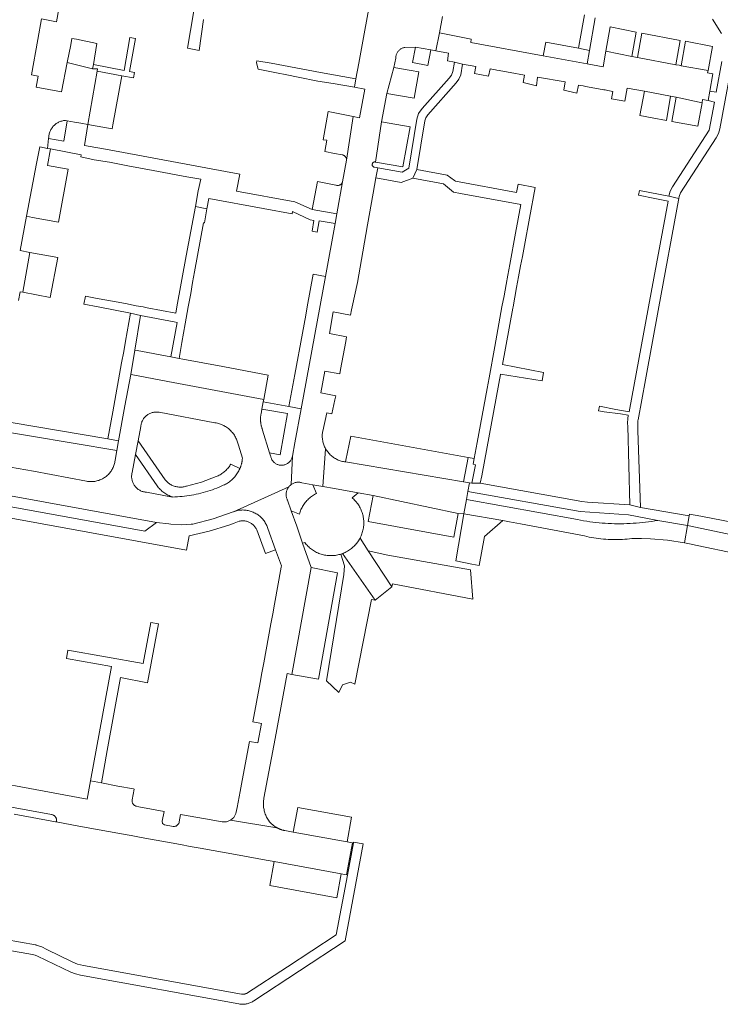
# Model space of a CAD drawing. Extents: x 146402 to 164798, y 455483 to 464134.
# Tile 293 of 575: x 158087 to 158214, y 460124 to 460302. Entities that reach past the tile are written whole.
import ezdxf

# ---------------------------------------------------------------- set-up
doc = ezdxf.new("R2010")
doc.units = 0
doc.header["$LTSCALE"] = 0.2
for name, color, linetype, lineweight in [('B-XX-VH-VERHARDING_ASFALT-GV', 252, 'CONTINUOUS', 18), ('B-XX-VH-VERHARDING_BETONSTRAATSTEEN-GV', 252, 'CONTINUOUS', 18), ('B-XX-VH-VERHARDING_TEGEL-GV', 252, 'CONTINUOUS', 18)]:
    doc.layers.add(name, color=color, linetype=linetype, lineweight=lineweight)

msp = doc.modelspace()

# ---------------------------------------------------------------- linework, layer by layer
at = {"layer": 'B-XX-VH-VERHARDING_ASFALT-GV'}
for points in [[(158187.984, 460211.589), (158167.933, 460215.227), (158167.478, 460212.655), (158174.467, 460211.424), (158175.672, 460211.212), (158177.696, 460210.815), (158189.25, 460208.637), (158189.67, 460208.538), (158190.091, 460208.448), (158190.514, 460208.365), (158190.939, 460208.29), (158191.365, 460208.222), (158191.791, 460208.163), (158192.22, 460208.112), (158192.648, 460208.068), (158193.078, 460208.033), (158193.508, 460208.006), (158193.939, 460207.986), (158194.37, 460207.975), (158194.801, 460207.971), (158195.232, 460207.976), (158195.663, 460207.988), (158196.093, 460208.009), (158196.524, 460208.037), (158196.953, 460208.074), (158197.382, 460208.118), (158197.81, 460208.17), (158197.903, 460208.183), (158199.53, 460208.182), (158201.156, 460208.126), (158204.232, 460207.871), (158207.286, 460207.42), (158207.836, 460210.541), (158202.502, 460211.457), (158202.481, 460211.453), (158201.928, 460211.359), (158201.374, 460211.273), (158200.819, 460211.194), (158200.262, 460211.124), (158199.705, 460211.061), (158199.147, 460211.006), (158198.588, 460210.959), (158198.029, 460210.921), (158197.469, 460210.89), (158196.908, 460210.867), (158196.348, 460210.853), (158195.787, 460210.846), (158195.226, 460210.847), (158194.666, 460210.856), (158194.105, 460210.874), (158193.545, 460210.899), (158192.985, 460210.932), (158192.426, 460210.973), (158191.867, 460211.023), (158191.309, 460211.08), (158190.752, 460211.145), (158190.196, 460211.218), (158189.641, 460211.299), (158189.087, 460211.388), (158188.535, 460211.484)], [(158219.603, 460208.068), (158207.836, 460210.541), (158207.286, 460207.42), (158208.227, 460207.22), (158209.578, 460206.934), (158216.531, 460205.46), (158217.346, 460205.288), (158219.08, 460204.92), (158219.112, 460205.112)]]:
    msp.add_lwpolyline(points, close=True, dxfattribs=at)
at = {"layer": 'B-XX-VH-VERHARDING_BETONSTRAATSTEEN-GV'}
for points in [[(158087.01, 460251.16), (158087.31, 460252.76), (158087.813, 460252.664), (158089.078, 460259.858), (158087.31, 460260.19), (158088.46, 460266.39), (158090.31, 460275.91), (158090.87, 460278.91), (158092.249, 460278.655), (158092.48, 460280.43), (158092.48, 460280.504), (158092.486, 460280.665), (158092.499, 460280.825), (158092.521, 460280.984), (158092.55, 460281.142), (158092.587, 460281.299), (158092.633, 460281.454), (158092.685, 460281.606), (158092.745, 460281.755), (158092.813, 460281.901), (158092.887, 460282.043), (158092.969, 460282.182), (158093.058, 460282.317), (158093.153, 460282.446), (158093.254, 460282.571), (158093.361, 460282.691), (158093.475, 460282.806), (158093.593, 460282.914), (158093.717, 460283.016), (158093.846, 460283.113), (158093.98, 460283.202), (158094.118, 460283.285), (158094.26, 460283.361), (158094.405, 460283.43), (158094.554, 460283.492), (158094.705, 460283.546), (158094.859, 460283.592), (158095.016, 460283.631), (158095.174, 460283.662), (158095.333, 460283.685), (158095.493, 460283.7), (158095.824, 460283.639), (158097.13, 460283.4), (158098.303, 460283.195), (158099.564, 460282.974), (158101.22, 460292.57), (158101.29, 460293.01), (158101.11, 460293.04), (158100.41, 460293.04), (158095.833, 460294.177), (158094.79, 460288.88), (158090.24, 460289.69), (158090.61, 460291.69), (158089.38, 460291.92), (158090.522, 460298.339), (158091.18, 460302.04), (158093.87, 460301.53), (158097.69, 460322.78)], [(158150.42, 460304.56), (158149.451, 460299.337), (158148.472, 460294.025), (158147.95, 460291.19), (158147.688, 460289.679), (158149.59, 460289.35), (158148.62, 460284.16), (158147.45, 460284.397), (158146.274, 460276.516), (158145.559, 460272.58), (158144.51, 460266.82), (158144.2, 460265.05), (158142.45, 460255.531), (158138.07, 460231.62), (158136.95, 460225.45), (158136.508, 460223.054), (158136.503, 460223.025), (158136.298, 460217.94), (158136.409, 460218.014), (158136.524, 460218.08), (158136.644, 460218.14), (158136.766, 460218.193), (158136.892, 460218.238), (158137.02, 460218.275), (158137.15, 460218.305), (158137.282, 460218.327), (158137.414, 460218.341), (158137.547, 460218.347), (158137.681, 460218.345), (158137.814, 460218.335), (158137.946, 460218.317), (158138.077, 460218.292), (158138.206, 460218.258), (158140.207, 460217.9), (158141.994, 460217.581), (158142.498, 460224.393), (158142.406, 460224.564), (158142.321, 460224.739), (158142.243, 460224.918), (158142.172, 460225.099), (158142.11, 460225.283), (158142.054, 460225.47), (158142.007, 460225.659), (158141.967, 460225.849), (158141.935, 460226.041), (158141.911, 460226.234), (158141.895, 460226.428), (158141.887, 460226.623), (158141.887, 460226.817), (158141.895, 460227.012), (158141.911, 460227.206), (158141.935, 460227.399), (158141.967, 460227.591), (158142.696, 460230.896), (158143.641, 460230.702), (158144.166, 460233.221), (158144.32, 460233.96), (158141.63, 460234.47), (158142.34, 460238.38), (158145.05, 460237.9), (158145.2, 460238.719), (158146.126, 460243.778), (158146.28, 460244.62), (158143.17, 460245.18), (158143.88, 460249.12), (158146.99, 460248.55), (158147.186, 460249.461), (158147.301, 460249.999), (158148.246, 460254.397), (158149.228, 460259.971), (158150.08, 460264.813), (158151.099, 460270.586), (158151.58, 460273.32), (158151.902, 460275.135), (158151.312, 460275.25), (158151.278, 460275.256), (158151.219, 460275.274), (158151.162, 460275.299), (158151.109, 460275.331), (158151.061, 460275.369), (158151.018, 460275.414), (158150.981, 460275.464), (158150.951, 460275.518), (158150.928, 460275.575), (158150.913, 460275.635), (158150.905, 460275.696), (158150.906, 460275.758), (158150.914, 460275.82), (158150.93, 460275.879), (158150.954, 460275.936), (158150.985, 460275.99), (158151.023, 460276.039), (158151.066, 460276.083), (158151.115, 460276.121), (158151.169, 460276.152), (158151.226, 460276.176), (158151.285, 460276.193), (158151.347, 460276.201), (158151.409, 460276.202), (158151.47, 460276.195), (158151.53, 460276.18), (158152.59, 460283.43), (158153.55, 460288.58), (158154.84, 460293.25), (158155.162, 460294.93), (158155.162, 460294.954), (158155.166, 460295.08), (158155.179, 460295.205), (158155.199, 460295.328), (158155.227, 460295.451), (158155.263, 460295.571), (158155.307, 460295.688), (158155.358, 460295.803), (158155.416, 460295.914), (158155.481, 460296.022), (158155.553, 460296.125), (158155.631, 460296.223), (158155.716, 460296.316), (158155.806, 460296.403), (158155.901, 460296.484), (158156.001, 460296.56), (158156.106, 460296.628), (158156.216, 460296.69), (158156.329, 460296.745), (158156.445, 460296.792), (158156.564, 460296.832), (158156.685, 460296.865), (158156.808, 460296.889), (158158.73, 460296.94), (158161.52, 460296.42), (158162.424, 460296.25), (158163.04, 460299.5), (158163.62, 460302.49)], [(158078.617, 460217.153), (158111.94, 460211.1), (158114.21, 460210.82), (158114.569, 460210.786), (158116.403, 460210.656), (158118.24, 460210.746), (158118.51, 460210.798), (158122.206, 460211.761), (158125.815, 460213.009), (158125.832, 460213.016), (158135.868, 460217.542), (158135.903, 460217.583), (158135.993, 460217.681), (158136.09, 460217.773), (158136.191, 460217.86), (158136.298, 460217.94), (158136.503, 460223.025), (158136.474, 460222.902), (158136.438, 460222.781), (158136.395, 460222.662), (158136.344, 460222.546), (158136.286, 460222.434), (158136.22, 460222.325), (158136.149, 460222.221), (158136.07, 460222.122), (158135.986, 460222.027), (158135.896, 460221.939), (158135.8, 460221.856), (158135.699, 460221.779), (158135.594, 460221.709), (158135.484, 460221.646), (158135.371, 460221.589), (158135.254, 460221.541), (158135.135, 460221.499), (158135.013, 460221.465), (158134.889, 460221.439), (158134.764, 460221.421), (158134.637, 460221.41), (158134.511, 460221.408), (158134.483, 460221.409), (158134.356, 460221.416), (158134.231, 460221.431), (158134.106, 460221.454), (158133.984, 460221.486), (158133.863, 460221.524), (158133.745, 460221.571), (158133.631, 460221.624), (158133.52, 460221.685), (158133.413, 460221.752), (158133.31, 460221.827), (158133.212, 460221.907), (158133.12, 460221.994), (158133.033, 460222.086), (158132.953, 460222.184), (158132.878, 460222.286), (158132.81, 460222.393), (158132.75, 460222.504), (158132.696, 460222.619), (158132.649, 460222.736), (158132.611, 460222.857), (158132.579, 460222.98), (158132.556, 460223.104), (158132.38, 460223.679), (158131.12, 460227.75), (158131.034, 460228.048), (158131.005, 460228.132), (158130.977, 460228.217), (158130.951, 460228.302), (158130.926, 460228.387), (158130.903, 460228.473), (158130.881, 460228.56), (158130.861, 460228.646), (158130.842, 460228.733), (158130.825, 460228.821), (158130.81, 460228.908), (158130.796, 460228.996), (158130.783, 460229.084), (158130.772, 460229.172), (158130.763, 460229.261), (158130.755, 460229.35), (158130.749, 460229.438), (158130.744, 460229.527), (158130.741, 460229.616), (158130.74, 460229.705), (158130.74, 460229.794), (158130.741, 460229.883), (158130.744, 460229.972), (158130.749, 460230.061), (158130.755, 460230.15), (158130.763, 460230.239), (158130.773, 460230.327), (158130.784, 460230.415), (158130.796, 460230.503), (158130.81, 460230.591), (158130.826, 460230.679), (158130.992, 460231.57), (158131.236, 460232.86), (158131.321, 460233.268), (158115.931, 460236.163), (158114.946, 460236.376), (158107.653, 460237.765), (158107.294, 460237.824), (158106.247, 460232.122), (158105.113, 460225.808), (158104.8, 460224.08), (158104.491, 460222.309), (158104.484, 460222.255), (158104.455, 460222.069), (158104.417, 460221.886), (158104.372, 460221.704), (158104.319, 460221.524), (158104.259, 460221.346), (158104.191, 460221.171), (158104.115, 460220.999), (158104.033, 460220.831), (158103.943, 460220.666), (158103.846, 460220.506), (158103.743, 460220.349), (158103.633, 460220.197), (158103.516, 460220.05), (158103.394, 460219.908), (158103.266, 460219.771), (158103.131, 460219.64), (158102.992, 460219.515), (158102.847, 460219.396), (158102.697, 460219.283), (158102.542, 460219.177), (158102.383, 460219.077), (158102.22, 460218.984), (158102.054, 460218.898), (158101.883, 460218.82), (158101.71, 460218.748), (158101.533, 460218.685), (158101.354, 460218.628), (158101.173, 460218.58), (158100.99, 460218.539), (158100.805, 460218.506), (158100.62, 460218.481), (158100.433, 460218.464), (158100.245, 460218.455), (158100.058, 460218.454), (158099.87, 460218.461), (158099.683, 460218.475), (158099.497, 460218.498), (158099.312, 460218.529), (158089.74, 460220.32), (158085.579, 460221.043)], [(158076.174, 460161.382), (158092.99, 460158.321), (158093.078, 460158.308), (158093.166, 460158.286), (158093.251, 460158.257), (158093.333, 460158.22), (158093.412, 460158.177), (158093.486, 460158.126), (158093.556, 460158.069), (158093.62, 460158.007), (158093.679, 460157.938), (158093.731, 460157.865), (158093.776, 460157.788), (158093.815, 460157.706), (158093.846, 460157.622), (158093.869, 460157.535), (158093.885, 460157.446), (158093.893, 460157.357), (158093.892, 460157.267), (158093.884, 460157.177), (158093.868, 460157.089), (158093.844, 460157.002), (158096.666, 460156.481), (158098.57, 460156.13), (158105.63, 460154.84), (158107.41, 460154.52), (158109.19, 460154.19), (158116.26, 460152.9), (158118.04, 460152.57), (158119.82, 460152.25), (158126.88, 460150.96), (158131.76, 460150.06), (158133.2, 460149.81), (158145.29, 460147.6), (158146.28, 460147.42), (158147.35, 460153.24), (158146.38, 460153.39), (158136.65, 460155.14), (158135.138, 460155.412), (158135.049, 460155.431), (158134.961, 460155.451), (158134.873, 460155.473), (158134.786, 460155.496), (158134.698, 460155.521), (158134.612, 460155.547), (158134.525, 460155.575), (158134.44, 460155.605), (158134.397, 460155.62), (158134.355, 460155.636), (158134.27, 460155.668), (158134.186, 460155.702), (158134.103, 460155.738), (158134.02, 460155.775), (158133.938, 460155.813), (158133.857, 460155.853), (158133.776, 460155.894), (158133.696, 460155.937), (158125.323, 460157.278), (158124.592, 460157.001), (158123.81, 460157), (158120.813, 460157.534), (158116.29, 460158.34), (158116.075, 460157), (158116.069, 460156.967), (158116.049, 460156.881), (158116.021, 460156.798), (158115.985, 460156.717), (158115.943, 460156.64), (158115.893, 460156.567), (158115.837, 460156.499), (158115.775, 460156.436), (158115.708, 460156.379), (158115.636, 460156.329), (158115.559, 460156.285), (158115.479, 460156.248), (158115.396, 460156.219), (158115.311, 460156.197), (158115.224, 460156.184), (158115.136, 460156.178), (158115.047, 460156.18), (158114.96, 460156.19), (158113.38, 460156.47), (158113.065, 460156.707), (158112.992, 460157.094), (158113.31, 460158.89), (158108.77, 460159.734), (158108.362, 460159.819), (158108.314, 460159.829), (158108.228, 460159.853), (158108.146, 460159.885), (158108.066, 460159.924), (158107.99, 460159.971), (158107.919, 460160.023), (158107.852, 460160.082), (158107.792, 460160.147), (158107.737, 460160.217), (158107.689, 460160.292), (158107.648, 460160.37), (158107.614, 460160.452), (158107.587, 460160.537), (158107.569, 460160.624), (158107.558, 460160.712), (158107.555, 460160.801), (158107.56, 460160.889), (158107.573, 460160.977), (158107.95, 460162.93), (158107.779, 460162.961), (158104.974, 460163.475), (158102, 460164.02), (158100.015, 460164.386), (158099.41, 460161.12), (158072.81, 460166.01)]]:
    msp.add_lwpolyline(points, dxfattribs=at)
for points in [[(158198.546, 460299.622), (158193.861, 460300.582), (158193.113, 460296.234), (158197.81, 460295.25)], [(158097.48, 460298.364), (158096.688, 460298.515), (158096.459, 460297.356), (158095.833, 460294.177), (158100.41, 460293.04), (158100.57, 460293.78), (158101.19, 460297.61)], [(158108.153, 460298.497), (158107.167, 460298.682), (158106.13, 460292.73), (158100.57, 460293.78), (158100.41, 460293.04), (158101.11, 460293.04), (158101.29, 460293.01), (158101.22, 460292.57), (158105.67, 460291.77), (158107.789, 460291.367), (158107.98, 460292.37), (158107.1, 460292.54)], [(158168.78, 460298.4), (158163.04, 460299.5), (158162.424, 460296.25), (158164.71, 460295.82), (158164.48, 460294.44), (158165.76, 460294.19), (158167.24, 460293.88), (158169.63, 460293.43), (158169.38, 460292.16), (158171.91, 460291.7), (158172.19, 460293.03), (158173.159, 460292.851), (158173.41, 460292.804), (158173.839, 460292.725), (158176.774, 460292.182), (158177.426, 460292.062), (158178.41, 460291.88), (158178.16, 460290.56), (158180.559, 460289.958), (158180.758, 460291.516), (158185.747, 460290.689), (158185.505, 460289.176), (158187.855, 460288.609), (158188.15, 460290.09), (158188.994, 460289.934), (158189.249, 460289.886), (158189.505, 460289.839), (158189.76, 460289.792), (158192.706, 460289.246), (158192.961, 460289.199), (158193.217, 460289.152), (158193.473, 460289.104), (158194.36, 460288.94), (158194.11, 460287.62), (158196.51, 460287.19), (158196.937, 460289.542), (158200.05, 460288.97), (158204.769, 460288.107), (158205.81, 460287.91), (158210.475, 460286.868), (158210.58, 460287.45), (158211.55, 460287.27), (158211.869, 460288.996), (158212.44, 460292.09), (158211.48, 460292.31), (158211.55, 460292.693), (158206.7, 460293.57), (158206.33, 460293.65), (158205.73, 460293.76), (158198.8, 460295.05), (158197.81, 460295.25), (158193.113, 460296.234), (158192.62, 460293.37), (158189.71, 460293.91), (158181.76, 460295.37), (158168.69, 460297.77)], [(158206.53, 460298.16), (158199.62, 460299.45), (158198.8, 460295.05), (158205.73, 460293.76)], [(158161.52, 460296.42), (158158.73, 460296.94), (158158.19, 460294.14), (158160.98, 460293.63)], [(158188.16, 460296.751), (158182.24, 460297.84), (158181.76, 460295.37), (158189.71, 460293.91), (158190.149, 460296.35)], [(158212.353, 460297.075), (158207.47, 460297.984), (158206.7, 460293.57), (158211.55, 460292.693)], [(158157.944, 460292.693), (158154.84, 460293.25), (158153.55, 460288.58), (158158.46, 460287.71), (158159.3, 460292.45)], [(158105.67, 460291.77), (158101.22, 460292.57), (158099.564, 460282.974), (158103.95, 460282.2), (158104.081, 460282.928)], [(158204.769, 460288.107), (158200.05, 460288.97), (158199.26, 460284.56), (158201.439, 460284.157), (158204.02, 460283.68)], [(158210.475, 460286.868), (158205.81, 460287.91), (158205, 460283.51), (158209.71, 460282.63)], [(158147.45, 460284.397), (158142.95, 460285.309), (158142.024, 460280.211), (158142.706, 460280.115), (158142.352, 460278.08), (158144.119, 460277.747), (158145.48, 460277.49), (158145.533, 460277.479), (158145.617, 460277.455), (158145.699, 460277.424), (158145.778, 460277.385), (158145.852, 460277.339), (158145.923, 460277.287), (158145.988, 460277.228), (158146.047, 460277.164), (158146.101, 460277.094), (158146.148, 460277.02), (158146.188, 460276.942), (158146.22, 460276.861), (158146.246, 460276.777), (158146.263, 460276.691), (158146.273, 460276.604), (158146.274, 460276.516)], [(158157.77, 460282.51), (158152.59, 460283.43), (158151.53, 460276.18), (158156.45, 460275.29)], [(158092.249, 460278.655), (158090.87, 460278.91), (158090.31, 460275.91), (158088.46, 460266.39), (158089.555, 460266.191), (158094.28, 460265.33), (158096.03, 460274.9), (158092.25, 460275.55), (158092.81, 460278.55)], [(158143.133, 460272.246), (158141.02, 460272.66), (158140.07, 460267.61), (158144.51, 460266.82), (158145.559, 460272.58), (158145.543, 460272.537), (158145.507, 460272.458), (158145.464, 460272.383), (158145.414, 460272.312), (158145.358, 460272.246), (158145.296, 460272.185), (158145.229, 460272.131), (158145.157, 460272.082), (158145.081, 460272.041), (158145.001, 460272.007), (158144.919, 460271.98), (158144.834, 460271.961), (158144.748, 460271.95), (158144.661, 460271.946), (158144.575, 460271.951), (158144.489, 460271.964), (158144.405, 460271.985), (158144.323, 460272.013)], [(158094.12, 460258.91), (158089.078, 460259.858), (158087.813, 460252.664), (158092.76, 460251.72)], [(158142.45, 460255.531), (158140.241, 460255.931), (158139.177, 460249.999), (158138.908, 460248.502), (158138.335, 460245.299), (158136.94, 460237.824), (158135.86, 460232.04), (158138.07, 460231.62)], [(158108.493, 460242.143), (158108.031, 460242.216), (158107.294, 460237.824), (158107.653, 460237.765), (158114.946, 460236.376), (158115.931, 460236.163), (158131.321, 460233.268), (158132.128, 460237.686), (158123.962, 460239.222), (158116.74, 460240.58), (158116.024, 460240.707), (158115.762, 460240.771), (158114.551, 460240.999)], [(158111.791, 460231.021), (158111.941, 460231.025), (158112.091, 460231.021), (158112.241, 460231.009), (158112.45, 460230.97), (158122.492, 460229.103), (158122.556, 460229.093), (158122.755, 460229.056), (158122.953, 460229.011), (158123.148, 460228.959), (158123.341, 460228.899), (158123.531, 460228.831), (158123.719, 460228.756), (158123.904, 460228.673), (158124.085, 460228.583), (158124.262, 460228.486), (158124.436, 460228.383), (158124.605, 460228.272), (158124.77, 460228.155), (158124.93, 460228.031), (158125.085, 460227.901), (158125.235, 460227.765), (158125.379, 460227.624), (158125.518, 460227.476), (158125.65, 460227.324), (158125.777, 460227.166), (158125.897, 460227.003), (158126.01, 460226.836), (158126.117, 460226.664), (158126.217, 460226.488), (158126.31, 460226.309), (158126.396, 460226.126), (158126.474, 460225.939), (158126.545, 460225.75), (158126.609, 460225.558), (158126.77, 460225.05), (158127.471, 460222.707), (158127.463, 460222.606), (158127.454, 460222.504), (158127.443, 460222.403), (158127.43, 460222.302), (158127.415, 460222.202), (158127.398, 460222.102), (158127.38, 460222.002), (158127.36, 460221.902), (158127.338, 460221.803), (158127.326, 460221.752), (158127.314, 460221.704), (158127.288, 460221.605), (158127.261, 460221.507), (158127.232, 460221.41), (158127.202, 460221.313), (158127.169, 460221.216), (158127.135, 460221.121), (158127.1, 460221.025), (158127.062, 460220.931), (158127.023, 460220.837), (158126.996, 460220.774), (158126.905, 460220.578), (158126.808, 460220.386), (158126.703, 460220.197), (158126.591, 460220.012), (158126.473, 460219.832), (158126.348, 460219.656), (158126.217, 460219.485), (158126.079, 460219.319), (158125.935, 460219.158), (158125.786, 460219.003), (158125.63, 460218.853), (158125.47, 460218.709), (158125.304, 460218.571), (158125.133, 460218.439), (158124.957, 460218.314), (158124.777, 460218.195), (158124.593, 460218.084), (158124.404, 460217.979), (158124.212, 460217.881), (158124.016, 460217.79), (158123.65, 460217.626), (158123.253, 460217.457), (158122.854, 460217.294), (158122.451, 460217.14), (158122.045, 460216.993), (158121.637, 460216.853), (158121.226, 460216.721), (158120.813, 460216.597), (158120.397, 460216.48), (158119.98, 460216.371), (158119.56, 460216.269), (158119.139, 460216.176), (158118.716, 460216.091), (158118.292, 460216.013), (158117.866, 460215.943), (158117.439, 460215.881), (158117.011, 460215.827), (158116.582, 460215.781), (158116.152, 460215.742), (158115.721, 460215.712), (158115.29, 460215.69), (158114.859, 460215.676), (158110.171, 460216.537), (158110.072, 460216.543), (158109.923, 460216.559), (158109.774, 460216.582), (158109.627, 460216.614), (158109.482, 460216.653), (158109.339, 460216.7), (158109.199, 460216.754), (158109.062, 460216.816), (158108.929, 460216.885), (158108.799, 460216.961), (158108.673, 460217.044), (158108.552, 460217.133), (158108.437, 460217.229), (158108.326, 460217.33), (158108.221, 460217.438), (158108.121, 460217.551), (158108.028, 460217.668), (158107.941, 460217.791), (158107.861, 460217.918), (158107.788, 460218.05), (158107.722, 460218.185), (158107.663, 460218.323), (158107.612, 460218.464), (158107.568, 460218.608), (158107.532, 460218.754), (158107.503, 460218.902), (158107.483, 460219.051), (158107.47, 460219.201), (158107.466, 460219.351), (158107.47, 460219.501), (158107.481, 460219.651), (158107.501, 460219.8), (158107.528, 460219.948), (158107.563, 460220.094), (158108.172, 460223.361), (158108.637, 460225.849), (158109.12, 460228.428), (158109.12, 460228.431), (158109.137, 460228.581), (158109.161, 460228.729), (158109.193, 460228.876), (158109.233, 460229.021), (158109.28, 460229.164), (158109.336, 460229.304), (158109.398, 460229.44), (158109.468, 460229.574), (158109.544, 460229.703), (158109.628, 460229.828), (158109.718, 460229.949), (158109.814, 460230.064), (158109.916, 460230.174), (158110.024, 460230.279), (158110.137, 460230.378), (158110.256, 460230.471), (158110.379, 460230.557), (158110.506, 460230.636), (158110.638, 460230.709), (158110.773, 460230.775), (158110.912, 460230.833), (158111.054, 460230.884), (158111.198, 460230.927), (158111.344, 460230.962), (158111.492, 460230.99), (158111.641, 460231.01)], [(158168.221, 460222.81), (158147.019, 460226.642), (158146.156, 460222.332), (158146.093, 460222.015), (158167.381, 460218.429)], [(158142.597, 460224.225), (158142.498, 460224.393), (158141.994, 460217.581), (158144.094, 460217.206), (158148.375, 460216.441), (158151.057, 460215.962), (158166.439, 460212.709), (158167.478, 460212.655), (158167.933, 460215.227), (158168.192, 460216.687), (158168.467, 460218.242), (158167.381, 460218.429), (158146.093, 460222.015), (158145.902, 460222.041), (158145.71, 460222.074), (158145.52, 460222.115), (158145.331, 460222.165), (158145.145, 460222.221), (158144.962, 460222.286), (158144.781, 460222.358), (158144.603, 460222.437), (158144.429, 460222.524), (158144.258, 460222.617), (158144.091, 460222.718), (158143.929, 460222.825), (158143.771, 460222.939), (158143.618, 460223.06), (158143.47, 460223.186), (158143.328, 460223.319), (158143.191, 460223.457), (158143.06, 460223.6), (158142.934, 460223.749), (158142.815, 460223.903), (158142.703, 460224.062)], [(158169.337, 460222.655), (158168.221, 460222.81), (158167.381, 460218.429), (158168.467, 460218.242), (158168.897, 460218.166), (158169.57, 460221.508), (158169.146, 460221.607)], [(158111.94, 460211.1), (158078.617, 460217.153), (158080.37, 460214.85), (158109.85, 460209.48)], [(158135.786, 460217.437), (158135.868, 460217.542), (158125.832, 460213.016), (158126.016, 460213.082), (158126.202, 460213.14), (158126.39, 460213.191), (158126.58, 460213.234), (158126.772, 460213.269), (158126.964, 460213.296), (158127.158, 460213.315), (158127.353, 460213.326), (158127.548, 460213.33), (158127.742, 460213.325), (158127.937, 460213.312), (158128.13, 460213.291), (158128.323, 460213.263), (158128.514, 460213.226), (158128.704, 460213.182), (158128.892, 460213.13), (158129.077, 460213.07), (158129.26, 460213.003), (158129.44, 460212.928), (158129.617, 460212.846), (158129.79, 460212.756), (158129.959, 460212.66), (158130.124, 460212.557), (158130.285, 460212.447), (158130.441, 460212.331), (158130.593, 460212.208), (158130.739, 460212.079), (158130.88, 460211.944), (158131.015, 460211.804), (158131.144, 460211.658), (158131.267, 460211.507), (158131.384, 460211.352), (158131.494, 460211.191), (158131.598, 460211.026), (158131.694, 460210.857), (158131.784, 460210.684), (158131.867, 460210.508), (158131.942, 460210.328), (158132.01, 460210.145), (158132.07, 460209.96), (158133.47, 460206.15), (158134.51, 460203.23), (158134.468, 460202.993), (158133.28, 460196.33), (158132.95, 460194.549), (158132.63, 460192.77), (158131.33, 460185.71), (158131, 460183.93), (158130.67, 460182.15), (158129.37, 460175.09), (158130.892, 460174.743), (158130.245, 460171.25), (158128.72, 460171.53), (158127.42, 460164.47), (158127.06, 460162.5), (158126.54, 460159.59), (158126.276, 460158.481), (158125.909, 460157.793), (158125.323, 460157.278), (158133.696, 460155.937), (158133.617, 460155.981), (158133.539, 460156.027), (158133.461, 460156.073), (158133.384, 460156.122), (158133.309, 460156.171), (158133.234, 460156.222), (158133.16, 460156.274), (158133.087, 460156.328), (158133.05, 460156.355), (158133.014, 460156.382), (158132.943, 460156.438), (158132.873, 460156.495), (158132.804, 460156.554), (158132.736, 460156.614), (158132.669, 460156.674), (158132.603, 460156.737), (158132.538, 460156.8), (158132.474, 460156.864), (158132.303, 460157.092), (158132.271, 460157.137), (158132.153, 460157.307), (158132.042, 460157.482), (158131.938, 460157.661), (158131.841, 460157.844), (158131.751, 460158.03), (158131.669, 460158.22), (158131.594, 460158.413), (158131.526, 460158.609), (158131.466, 460158.807), (158131.413, 460159.008), (158131.369, 460159.21), (158131.332, 460159.414), (158131.303, 460159.619), (158131.282, 460159.825), (158131.269, 460160.031), (158131.264, 460160.238), (158131.267, 460160.446), (158131.278, 460160.652), (158131.297, 460160.859), (158131.324, 460161.064), (158131.359, 460161.268), (158133.402, 460172.063), (158135.56, 460183.78), (158136.421, 460183.63), (158139.882, 460202.937), (158138.346, 460207.337), (158137.271, 460210.391), (158136.292, 460213.158), (158135.601, 460215.112), (158135.578, 460215.159), (158135.523, 460215.281), (158135.477, 460215.406), (158135.437, 460215.534), (158135.406, 460215.663), (158135.382, 460215.795), (158135.366, 460215.927), (158135.359, 460216.06), (158135.359, 460216.194), (158135.367, 460216.327), (158135.383, 460216.459), (158135.407, 460216.59), (158135.439, 460216.72), (158135.479, 460216.847), (158135.526, 460216.972), (158135.58, 460217.094), (158135.642, 460217.212), (158135.711, 460217.327)], [(158141.994, 460217.581), (158140.207, 460217.9), (158140.859, 460216.333), (158140.846, 460216.327), (158140.652, 460216.227), (158140.462, 460216.12), (158140.277, 460216.007), (158140.095, 460215.887), (158139.918, 460215.76), (158139.746, 460215.626), (158139.579, 460215.487), (158139.417, 460215.341), (158139.261, 460215.19), (158139.11, 460215.033), (158138.965, 460214.87), (158138.826, 460214.702), (158138.694, 460214.53), (158138.567, 460214.352), (158138.448, 460214.17), (158138.335, 460213.984), (158138.229, 460213.794), (158138.13, 460213.6), (158138.039, 460213.402), (158137.955, 460213.201), (158137.878, 460212.998), (158137.808, 460212.791), (158137.749, 460212.591), (158136.292, 460213.158), (158137.271, 460210.391), (158138.346, 460207.337), (158138.714, 460207.461), (158138.848, 460207.289), (158138.987, 460207.122), (158139.133, 460206.96), (158139.285, 460206.804), (158139.442, 460206.654), (158139.605, 460206.509), (158139.773, 460206.371), (158139.945, 460206.238), (158140.123, 460206.112), (158140.305, 460205.993), (158140.491, 460205.881), (158140.682, 460205.775), (158140.876, 460205.677), (158141.073, 460205.585), (158141.274, 460205.501), (158141.478, 460205.425), (158141.685, 460205.356), (158141.894, 460205.295), (158142.104, 460205.241), (158142.317, 460205.195), (158142.532, 460205.157), (158142.747, 460205.127), (158142.964, 460205.105), (158143.181, 460205.091), (158143.398, 460205.084), (158143.616, 460205.086), (158143.834, 460205.096), (158144.051, 460205.114), (158144.267, 460205.139), (158144.482, 460205.173), (158144.696, 460205.214), (158144.907, 460205.264), (158145.118, 460205.321), (158145.23, 460205.355), (158145.437, 460205.424), (158145.538, 460205.462), (158145.64, 460205.5), (158145.841, 460205.584), (158146.039, 460205.676), (158146.233, 460205.774), (158146.424, 460205.88), (158146.61, 460205.992), (158146.792, 460206.111), (158146.97, 460206.237), (158147.143, 460206.369), (158147.311, 460206.508), (158147.474, 460206.652), (158147.631, 460206.803), (158147.783, 460206.959), (158147.821, 460207), (158148.302, 460207.597), (158148.703, 460208.251), (158148.801, 460208.446), (158148.891, 460208.644), (158148.975, 460208.845), (158149.05, 460209.049), (158149.119, 460209.256), (158149.179, 460209.465), (158149.232, 460209.676), (158149.277, 460209.889), (158149.314, 460210.103), (158149.344, 460210.319), (158149.365, 460210.536), (158149.378, 460210.753), (158149.384, 460210.971), (158149.381, 460211.188), (158149.371, 460211.406), (158149.352, 460211.623), (158149.326, 460211.839), (158149.291, 460212.054), (158149.249, 460212.267), (158149.199, 460212.479), (158149.141, 460212.689), (158149.075, 460212.897), (158149.002, 460213.102), (158148.922, 460213.304), (158148.834, 460213.503), (158148.738, 460213.699), (158148.636, 460213.891), (158148.527, 460214.079), (158148.41, 460214.263), (158148.288, 460214.443), (158148.158, 460214.618), (158148.064, 460214.736), (158148.022, 460214.788), (158147.88, 460214.953), (158147.733, 460215.113), (158147.579, 460215.267), (158147.42, 460215.416), (158147.308, 460215.513), (158148.375, 460216.441), (158144.094, 460217.206)], [(158166.439, 460212.709), (158151.057, 460215.962), (158150.194, 460211.243), (158165.661, 460208.403)], [(158150.193, 460205.974), (158148.703, 460208.251), (158148.302, 460207.597), (158147.821, 460207), (158147.783, 460206.959), (158147.631, 460206.803), (158147.474, 460206.652), (158147.311, 460206.508), (158147.143, 460206.369), (158146.97, 460206.237), (158146.792, 460206.111), (158146.61, 460205.992), (158146.424, 460205.88), (158146.233, 460205.774), (158146.039, 460205.676), (158145.841, 460205.584), (158145.64, 460205.5), (158145.538, 460205.462), (158151.413, 460197.034), (158154.462, 460199.451)], [(158153.713, 460205.189), (158150.193, 460205.974), (158154.462, 460199.451), (158154.566, 460200.002), (158169.1, 460197.24), (158168.681, 460202.507)], [(158151.413, 460197.034), (158145.538, 460205.462), (158145.437, 460205.424), (158145.23, 460205.355), (158145.933, 460203.244), (158145.755, 460201.675), (158142.65, 460182.48), (158144.89, 460180.39), (158145.56, 460181.74), (158147, 460182.24), (158147.749, 460181.857), (158150.756, 460197.164)], [(158144.629, 460201.962), (158139.882, 460202.937), (158136.421, 460183.63), (158141.194, 460182.799)], [(158147.19, 460157.82), (158137.46, 460159.59), (158136.65, 460155.14), (158146.38, 460153.39)], [(158145.29, 460147.6), (158133.2, 460149.81), (158132.42, 460145.51), (158144.5, 460143.29)]]:
    msp.add_lwpolyline(points, close=True, dxfattribs=at)
at = {"layer": 'B-XX-VH-VERHARDING_TEGEL-GV'}
for points in [[(158119.2, 460306.39), (158117.581, 460296.726), (158118.78, 460296.51), (158119.661, 460296.346), (158120.45, 460301.91)], [(158189.228, 460302.768), (158188.33, 460297.75), (158188.16, 460296.751), (158190.149, 460296.35), (158191.17, 460302.23)], [(158212.357, 460301.985), (158213.96, 460299.42)], [(158214.051, 460294.334), (158213.02, 460288.81), (158211.869, 460288.996), (158211.55, 460287.27), (158212.69, 460286.99), (158211.761, 460281.951), (158205.127, 460271.711), (158204.723, 460270.91), (158204.5, 460270.04), (158206.284, 460269.596), (158206.361, 460269.95), (158206.605, 460270.607), (158213.011, 460280.528), (158213.454, 460281.31), (158213.67, 460282.183), (158216.361, 460296.77)], [(158072.79, 460214.22), (158117.38, 460206.06), (158117.878, 460208.669), (158121.491, 460209.496), (158125.031, 460210.594), (158125.953, 460210.929), (158126.869, 460211.282), (158126.893, 460211.288), (158127.037, 460211.321), (158127.182, 460211.346), (158127.328, 460211.363), (158127.475, 460211.372), (158127.623, 460211.373), (158127.77, 460211.366), (158127.917, 460211.351), (158128.062, 460211.328), (158128.206, 460211.298), (158128.348, 460211.259), (158128.488, 460211.213), (158128.626, 460211.159), (158128.76, 460211.098), (158128.89, 460211.03), (158129.017, 460210.955), (158129.139, 460210.873), (158129.257, 460210.784), (158129.37, 460210.69), (158129.477, 460210.589), (158129.579, 460210.482), (158129.675, 460210.371), (158129.765, 460210.254), (158129.848, 460210.132), (158129.925, 460210.006), (158129.995, 460209.876), (158130.057, 460209.743), (158131.65, 460205.5), (158133.47, 460206.15), (158132.07, 460209.96), (158132.01, 460210.145), (158131.942, 460210.328), (158131.867, 460210.508), (158131.784, 460210.684), (158131.694, 460210.857), (158131.598, 460211.026), (158131.494, 460211.191), (158131.384, 460211.352), (158131.267, 460211.507), (158131.144, 460211.658), (158131.015, 460211.804), (158130.88, 460211.944), (158130.739, 460212.079), (158130.593, 460212.208), (158130.441, 460212.331), (158130.285, 460212.447), (158130.124, 460212.557), (158129.959, 460212.66), (158129.79, 460212.756), (158129.617, 460212.846), (158129.44, 460212.928), (158129.26, 460213.003), (158129.077, 460213.07), (158128.892, 460213.13), (158128.704, 460213.182), (158128.514, 460213.226), (158128.323, 460213.263), (158128.13, 460213.291), (158127.937, 460213.312), (158127.742, 460213.325), (158127.548, 460213.33), (158127.353, 460213.326), (158127.158, 460213.315), (158126.964, 460213.296), (158126.772, 460213.269), (158126.58, 460213.234), (158126.39, 460213.191), (158126.202, 460213.14), (158126.016, 460213.082), (158125.832, 460213.016), (158125.815, 460213.009), (158122.206, 460211.761), (158118.51, 460210.798), (158118.24, 460210.746), (158116.403, 460210.656), (158114.569, 460210.786), (158114.21, 460210.82), (158111.94, 460211.1), (158109.85, 460209.48), (158080.37, 460214.85)], [(158086.28, 460158.38), (158093.69, 460157.03), (158093.844, 460157.002), (158093.868, 460157.089), (158093.884, 460157.177), (158093.892, 460157.267), (158093.893, 460157.357), (158093.885, 460157.446), (158093.869, 460157.535), (158093.846, 460157.622), (158093.815, 460157.706), (158093.776, 460157.788), (158093.731, 460157.865), (158093.679, 460157.938), (158093.62, 460158.007), (158093.556, 460158.069), (158093.486, 460158.126), (158093.412, 460158.177), (158093.333, 460158.22), (158093.251, 460158.257), (158093.166, 460158.286), (158093.078, 460158.308), (158092.99, 460158.321), (158076.174, 460161.382)], [(158066.854, 460137.004), (158089.561, 460133.018), (158090.029, 460132.922), (158090.475, 460132.75), (158096.484, 460129.84), (158097.353, 460129.533), (158098.25, 460129.32), (158126.82, 460124.11), (158126.987, 460124.082), (158127.154, 460124.061), (158127.323, 460124.048), (158127.492, 460124.044), (158127.661, 460124.047), (158127.829, 460124.058), (158127.997, 460124.078), (158128.164, 460124.105), (158128.329, 460124.14), (158128.492, 460124.183), (158128.654, 460124.234), (158128.812, 460124.292), (158128.968, 460124.357), (158129.121, 460124.43), (158129.269, 460124.51), (158129.414, 460124.597), (158129.51, 460124.66), (158146.05, 460135.51), (158149.3, 460153.01), (158147.53, 460153.35), (158147.503, 460153.206), (158146.424, 460147.394), (158144.42, 460136.6), (158135.588, 460130.827), (158128.231, 460126.018), (158128.203, 460126.006), (158128.174, 460125.994), (158128.145, 460125.983), (158128.115, 460125.972), (158128.086, 460125.962), (158128.057, 460125.952), (158128.027, 460125.942), (158127.997, 460125.934), (158127.967, 460125.926), (158127.937, 460125.918), (158127.907, 460125.911), (158127.876, 460125.904), (158127.846, 460125.898), (158127.815, 460125.892), (158127.784, 460125.887), (158127.754, 460125.883), (158127.723, 460125.878), (158127.692, 460125.875), (158127.661, 460125.872), (158127.63, 460125.87), (158127.599, 460125.868), (158127.568, 460125.866), (158127.536, 460125.866), (158127.505, 460125.865), (158127.474, 460125.866), (158127.443, 460125.866), (158127.412, 460125.868), (158127.381, 460125.87), (158127.35, 460125.872), (158127.319, 460125.875), (158098.75, 460131.08), (158097.706, 460131.313), (158096.723, 460131.736), (158092.168, 460133.957), (158091.232, 460134.418), (158090.24, 460134.74), (158090.166, 460134.758), (158090.091, 460134.775), (158084.678, 460135.721)]]:
    msp.add_lwpolyline(points, dxfattribs=at)
for points in [[(158132.649, 460294.017), (158130.09, 460294.47), (158130.02, 460294.12), (158130.339, 460292.939), (158133.64, 460292.29), (158135.509, 460291.919), (158137.53, 460291.52), (158141.11, 460290.811), (158143.85, 460290.339), (158147.688, 460289.679), (158147.95, 460291.19), (158141.55, 460292.36)], [(158167.24, 460293.88), (158165.76, 460294.19), (158165.439, 460292.53), (158165.217, 460291.871), (158164.804, 460291.312), (158159.922, 460285.829), (158159.284, 460284.966), (158158.946, 460283.947), (158157.5, 460275.09), (158156.3, 460274.36), (158151.902, 460275.135), (158151.58, 460273.32), (158156.16, 460272.475), (158158.23, 460273.27), (158158.99, 460274.81), (158160.421, 460283.6), (158160.607, 460284.19), (158160.97, 460284.69), (158166.054, 460290.461), (158166.572, 460291.136), (158166.882, 460291.928)], [(158097.13, 460283.4), (158095.824, 460283.639), (158095.193, 460279.94), (158092.48, 460280.43), (158092.249, 460278.655), (158092.81, 460278.55), (158098.37, 460277.49), (158098.293, 460277.113), (158100.728, 460276.607), (158103.44, 460276.15), (158106.793, 460275.514), (158111.34, 460274.66), (158117.45, 460273.53), (158119.942, 460273.087), (158119.507, 460270.998), (158118.98, 460268.14), (158121.067, 460267.754), (158121.39, 460269.58), (158131.19, 460267.8), (158136.44, 460266.84), (158136.51, 460267.24), (158139.68, 460265.75), (158140.38, 460265.63), (158140.04, 460263.7), (158140.94, 460263.52), (158141.3, 460265.55), (158144.2, 460265.05), (158144.51, 460266.82), (158140.07, 460267.61), (158136.96, 460268.97), (158126.4, 460270.94), (158127, 460273.99), (158103.4, 460278.38), (158098.94, 460279.164), (158099.564, 460282.974), (158098.303, 460283.195)], [(158164.45, 460273.79), (158158.99, 460274.81), (158158.23, 460273.27), (158163.78, 460272.26), (158165.557, 460270.76), (158166.867, 460270.505), (158177.73, 460268.53), (158176.78, 460263.33), (158176.41, 460261.32), (158176.1, 460259.64), (158175.743, 460257.672), (158175.39, 460255.73), (158175.08, 460254.04), (158174.71, 460252.04), (158174.34, 460250), (158173.027, 460242.85), (158172.66, 460240.85), (158172.359, 460239.17), (158172, 460237.213), (158171.64, 460235.25), (158169.86, 460225.52), (158169.337, 460222.655), (158169.146, 460221.607), (158169.57, 460221.508), (158168.897, 460218.166), (158170.422, 460218.165), (158170.71, 460219.5), (158171.25, 460222.45), (158174.09, 460237.82), (158174.1, 460237.877), (158181.569, 460236.673), (158181.85, 460238.155), (158174.42, 460239.615), (158176.296, 460249.811), (158176.331, 460249.999), (158176.67, 460251.8), (158176.99, 460253.5), (158177.345, 460255.435), (158177.71, 460257.42), (158178.02, 460259.11), (158178.39, 460261.11), (158179.303, 460266.051), (158180.33, 460271.59), (158177.25, 460272.2), (158176.98, 460270.67), (158165.95, 460272.72), (158165.772, 460272.848)], [(158204.5, 460270.04), (158199.19, 460271.01), (158198.98, 460270.168), (158201.93, 460269.62), (158204.34, 460269.14), (158200.814, 460250), (158197.32, 460231.04), (158194.893, 460231.507), (158191.943, 460232.057), (158191.788, 460231.214), (158192.78, 460231.078), (158195.756, 460230.67), (158197.148, 460230.48), (158197.125, 460230.34), (158197.105, 460230.199), (158197.087, 460230.058), (158197.071, 460229.917), (158197.058, 460229.775), (158197.047, 460229.634), (158197.039, 460229.492), (158197.033, 460229.35), (158197.03, 460229.208), (158197.029, 460229.066), (158197.031, 460228.924), (158197.035, 460228.782), (158197.042, 460228.64), (158197.051, 460228.498), (158197.44, 460214.254), (158199.34, 460213.77), (158198.9, 460227.688), (158198.885, 460227.838), (158198.872, 460227.987), (158198.869, 460228.034), (158198.862, 460228.137), (158198.855, 460228.288), (158198.85, 460228.438), (158198.848, 460228.588), (158198.848, 460228.663), (158198.849, 460228.738), (158198.852, 460228.889), (158198.858, 460229.039), (158198.867, 460229.189), (158198.879, 460229.339), (158198.893, 460229.489), (158198.91, 460229.638), (158200.235, 460236.827), (158202.663, 460250), (158206.212, 460269.265), (158206.284, 460269.596)], [(158121.067, 460267.754), (158118.98, 460268.14), (158117.341, 460259.25), (158115.634, 460249.999), (158115.43, 460248.891), (158110.259, 460249.86), (158109.52, 460249.999), (158108.302, 460250.23), (158106.35, 460250.6), (158104.65, 460250.92), (158102.65, 460251.29), (158100.94, 460251.61), (158099.119, 460251.96), (158098.85, 460250.48), (158101.405, 460250), (158107.25, 460248.9), (158109.08, 460248.44), (158115.159, 460247.319), (158115.672, 460247.225), (158114.551, 460240.999), (158115.762, 460240.771), (158116.024, 460240.707), (158116.54, 460243.58), (158117.147, 460246.953), (158117.694, 460250), (158118.13, 460252.44), (158118.48, 460254.395), (158118.83, 460256.35), (158120.43, 460265.21), (158120.61, 460265.179), (158120.933, 460267.001)], [(158109.08, 460248.44), (158107.25, 460248.9), (158106.38, 460243.84), (158106.034, 460241.941), (158105.66, 460239.89), (158104.05, 460231.05), (158103.19, 460226.16), (158105.113, 460225.808), (158106.247, 460232.122), (158107.294, 460237.824), (158108.031, 460242.216)], [(158135.86, 460232.04), (158131.236, 460232.86), (158130.992, 460231.57), (158135.63, 460230.73), (158134.28, 460223.3), (158132.38, 460223.679), (158132.556, 460223.104), (158132.579, 460222.98), (158132.611, 460222.857), (158132.649, 460222.736), (158132.696, 460222.619), (158132.75, 460222.504), (158132.81, 460222.393), (158132.878, 460222.286), (158132.953, 460222.184), (158133.033, 460222.086), (158133.12, 460221.994), (158133.212, 460221.907), (158133.31, 460221.827), (158133.413, 460221.752), (158133.52, 460221.685), (158133.631, 460221.624), (158133.745, 460221.571), (158133.863, 460221.524), (158133.984, 460221.486), (158134.106, 460221.454), (158134.231, 460221.431), (158134.356, 460221.416), (158134.483, 460221.409), (158134.511, 460221.408), (158134.637, 460221.41), (158134.764, 460221.421), (158134.889, 460221.439), (158135.013, 460221.465), (158135.135, 460221.499), (158135.254, 460221.541), (158135.371, 460221.589), (158135.484, 460221.646), (158135.594, 460221.709), (158135.699, 460221.779), (158135.8, 460221.856), (158135.896, 460221.939), (158135.986, 460222.027), (158136.07, 460222.122), (158136.149, 460222.221), (158136.22, 460222.325), (158136.286, 460222.434), (158136.344, 460222.546), (158136.395, 460222.662), (158136.438, 460222.781), (158136.474, 460222.902), (158136.503, 460223.025), (158136.508, 460223.054), (158136.95, 460225.45), (158138.07, 460231.62)], [(158103.19, 460226.16), (158081.381, 460229.858), (158081.06, 460228.06), (158104.8, 460224.08), (158105.113, 460225.808)], [(158113.527, 460218.775), (158108.637, 460225.849), (158108.172, 460223.361), (158112.054, 460217.683), (158112.188, 460217.514), (158112.328, 460217.349), (158112.474, 460217.19), (158112.625, 460217.036), (158112.782, 460216.888), (158112.945, 460216.746), (158113.113, 460216.61), (158113.286, 460216.481), (158113.463, 460216.358), (158113.645, 460216.241), (158113.831, 460216.132), (158114.021, 460216.029), (158114.215, 460215.933), (158114.412, 460215.845), (158114.612, 460215.764), (158114.815, 460215.691), (158114.859, 460215.676), (158115.29, 460215.69), (158115.721, 460215.712), (158116.152, 460215.742), (158116.582, 460215.781), (158117.011, 460215.827), (158117.439, 460215.881), (158117.866, 460215.943), (158118.292, 460216.013), (158118.716, 460216.091), (158119.139, 460216.176), (158119.56, 460216.269), (158119.98, 460216.371), (158120.397, 460216.48), (158120.813, 460216.597), (158121.226, 460216.721), (158121.637, 460216.853), (158122.045, 460216.993), (158122.451, 460217.14), (158122.854, 460217.294), (158123.253, 460217.457), (158123.65, 460217.626), (158124.016, 460217.79), (158124.212, 460217.881), (158124.404, 460217.979), (158124.593, 460218.084), (158124.777, 460218.195), (158124.957, 460218.314), (158125.133, 460218.439), (158125.304, 460218.571), (158125.47, 460218.709), (158125.63, 460218.853), (158125.786, 460219.003), (158125.935, 460219.158), (158126.079, 460219.319), (158126.217, 460219.485), (158126.348, 460219.656), (158126.473, 460219.832), (158126.591, 460220.012), (158126.703, 460220.197), (158126.808, 460220.386), (158126.905, 460220.578), (158126.996, 460220.774), (158127.023, 460220.837), (158125.36, 460221.63), (158125.274, 460221.481), (158125.168, 460221.312), (158125.056, 460221.147), (158124.937, 460220.987), (158124.812, 460220.832), (158124.68, 460220.681), (158124.543, 460220.537), (158124.399, 460220.398), (158124.251, 460220.264), (158124.097, 460220.137), (158123.938, 460220.016), (158123.775, 460219.902), (158123.607, 460219.794), (158123.435, 460219.693), (158123.259, 460219.599), (158123.079, 460219.512), (158122.896, 460219.432), (158122.71, 460219.36), (158120.076, 460218.367), (158117.359, 460217.634), (158117.278, 460217.608), (158117.117, 460217.563), (158116.955, 460217.526), (158116.79, 460217.496), (158116.625, 460217.475), (158116.459, 460217.461), (158116.292, 460217.455), (158116.125, 460217.458), (158115.958, 460217.468), (158115.792, 460217.486), (158115.627, 460217.512), (158115.464, 460217.547), (158115.302, 460217.589), (158115.143, 460217.638), (158114.986, 460217.695), (158114.832, 460217.76), (158114.682, 460217.832), (158114.534, 460217.911), (158114.391, 460217.997), (158114.253, 460218.09), (158114.119, 460218.189), (158113.989, 460218.295), (158113.865, 460218.406), (158113.747, 460218.524), (158113.634, 460218.647)], [(158168.897, 460218.166), (158168.467, 460218.242), (158168.192, 460216.687), (158188.483, 460213.083), (158197.167, 460212.439), (158202.502, 460211.457), (158207.836, 460210.541), (158208.136, 460212.246), (158199.34, 460213.77), (158197.44, 460214.254), (158189.771, 460214.769), (158188.781, 460214.836), (158170.422, 460218.165)], [(158174.467, 460211.424), (158167.478, 460212.655), (158165.978, 460204.136), (158168.922, 460203.573), (158170.205, 460203.327), (158171.2, 460208.52)], [(158210.268, 460212.187), (158208.195, 460212.577), (158208.136, 460212.246), (158207.836, 460210.541), (158219.603, 460208.068), (158219.915, 460209.964), (158219.98, 460210.357), (158219.431, 460210.46), (158218.344, 460210.665)], [(158112.29, 460192.76), (158110.92, 460192.98), (158109.57, 460185.61), (158095.95, 460188.01), (158095.68, 460186.53), (158103.85, 460185.04), (158100.015, 460164.386), (158102, 460164.02), (158103.06, 460169.862), (158105.45, 460183.05), (158110.31, 460182.14)]]:
    msp.add_lwpolyline(points, close=True, dxfattribs=at)

doc.saveas('drawing.dxf')
